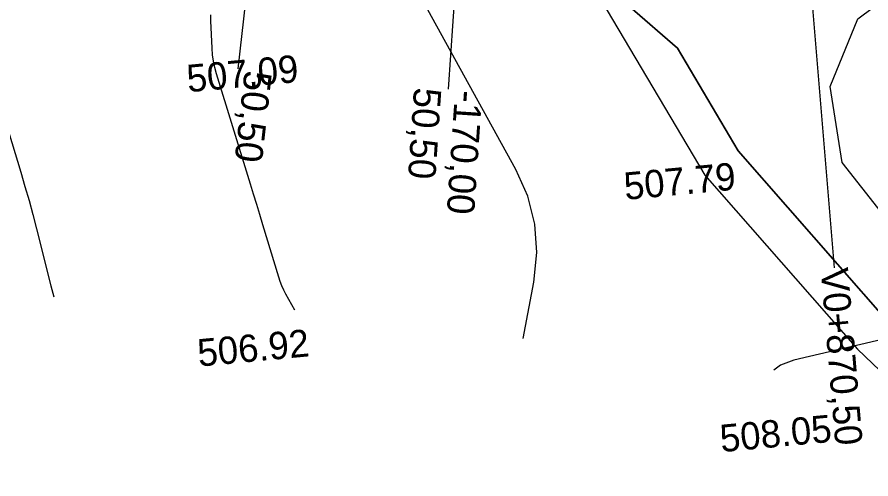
# Model space of a CAD drawing. Extents: x -636600 to -628587, y -1090963 to -1085869.
# Drawn here: x -629032.6 to -628970.2, y -1086830.9 to -1086797.1 of the extents above; entities that cross this region are included whole.
import ezdxf

# ---------------------------------------------------------------- set-up
doc = ezdxf.new("R2010")
doc.units = 0
for name, color, linetype in [('01_PARCELY_NÁVRH_PC', 7, 'Continuous'), ('Ex_Major Contours', 7, 'Continuous'), ('Ex_Minor Contours', 7, 'Continuous'), ('koty_vše', 7, 'Continuous'), ('POLOMERY', 7, 'Continuous'), ('VRCHOLY', 7, 'Continuous')]:
    doc.layers.add(name, color=color, linetype=linetype)

msp = doc.modelspace()

# ---------------------------------------------------------------- linework, layer by layer
at = {"layer": '01_PARCELY_NÁVRH_PC'}
for points in [[(-628873.252, -1086904.22), (-628968.255, -1086812.872), (-628972.31, -1086807.723), (-628973.183, -1086802.18), (-628971.175, -1086797.224), (-628966.69, -1086793.852), (-628982.868, -1086795.387), (-628992.283, -1086795.188), (-628987.821, -1086796.349), (-628984.341, -1086799.373), (-628979.908, -1086806.883), (-628969.012, -1086819.299), (-628880.218, -1086904.22)], [(-628880.218, -1086904.22), (-628969.012, -1086819.299), (-628979.908, -1086806.883), (-628984.341, -1086799.373), (-628987.821, -1086796.349), (-628989.933, -1086795.8), (-628982.349, -1086808.65), (-628971.18, -1086821.376), (-628884.558, -1086904.22)]]:
    msp.add_lwpolyline(points, dxfattribs=at)
at = {"layer": 'Ex_Major Contours'}
msp.add_lwpolyline([(-628995.615, -1086820.61), (-628994.842, -1086816.469), (-628994.62, -1086814.32), (-628994.767, -1086812.231), (-628995.281, -1086810.2), (-628996.164, -1086808.228), (-629003.639, -1086794.628)], dxfattribs=at)
at = {"layer": 'Ex_Minor Contours'}
for points in [[(-629012.312, -1086818.517), (-629012.951, -1086817.355), (-629013.106, -1086817.055), (-629013.245, -1086816.748), (-629013.367, -1086816.434), (-629013.474, -1086816.113), (-629014.634, -1086812.288), (-629014.861, -1086811.543), (-629015.088, -1086810.797), (-629015.316, -1086810.052), (-629015.545, -1086809.308), (-629018.026, -1086801.235), (-629018.152, -1086800.776), (-629018.247, -1086800.313), (-629018.312, -1086799.844), (-629018.347, -1086799.37), (-629018.43, -1086797.369), (-629018.452, -1086796.94)], [(-629034.258, -1086802.174), (-629032.33, -1086808.445), (-629032.021, -1086809.473), (-629031.726, -1086810.505), (-629031.443, -1086811.54), (-629031.175, -1086812.579), (-629030.126, -1086816.743), (-629029.92, -1086817.543)], [(-628947.819, -1086821.289), (-628947.824, -1086821.283), (-628948.162, -1086820.946), (-628948.523, -1086820.631), (-628950.016, -1086819.416), (-628950.381, -1086819.103), (-628950.728, -1086818.773), (-628951.057, -1086818.425), (-628951.368, -1086818.06), (-628954.871, -1086813.731), (-628955.443, -1086813.199), (-628955.996, -1086813.041), (-628956.53, -1086813.255), (-628957.045, -1086813.842), (-628959.066, -1086816.938), (-628959.621, -1086817.642), (-628960.274, -1086818.205), (-628961.026, -1086818.627), (-628961.876, -1086818.909), (-628975.832, -1086822.196), (-628976.805, -1086822.551), (-628977.292, -1086822.907)]]:
    msp.add_lwpolyline(points, dxfattribs=at)
at = {"layer": 'POLOMERY'}
for points in [[(-629015.351, -1086790.946), (-629016.461, -1086800.884)], [(-629000.422, -1086792.392), (-629001.093, -1086802.369)]]:
    msp.add_lwpolyline(points, dxfattribs=at)
at = {"layer": 'VRCHOLY'}
msp.add_lwpolyline([(-628974.553, -1086795.504), (-628972.885, -1086815.434)], dxfattribs=at)

# ---------------------------------------------------------------- texts
at = {"layer": 'koty_vše'}
for s, p in [('507.09', (-629020.109, -1086802.595)), ('507.79', (-628988.159, -1086810.469)), ('506.92', (-629019.322, -1086822.659)), ('508.05', (-628981.146, -1086828.916))]:
    msp.add_text(s, height=2, rotation=5.35151, dxfattribs=at).set_placement(p)
at = {"layer": 'POLOMERY'}
for s, rotation, p in [('50,50', 263.62474, (-629015.964, -1086800.94)), ('50,50', 266.15249, (-629003.587, -1086802.202)), ('-170,00', 266.15249, (-629000.594, -1086802.403))]:
    msp.add_text(s, height=2, rotation=rotation, dxfattribs=at).set_placement(p)
at = {"layer": 'VRCHOLY'}
msp.add_text('V0+870,50', height=2, rotation=274.78583, dxfattribs=at).set_placement((-628973.881, -1086815.518))
msp.add_text('V0+870,50', height=2, rotation=274.78583, dxfattribs=at).set_placement((-628973.881, -1086815.518))

doc.saveas('drawing.dxf')
